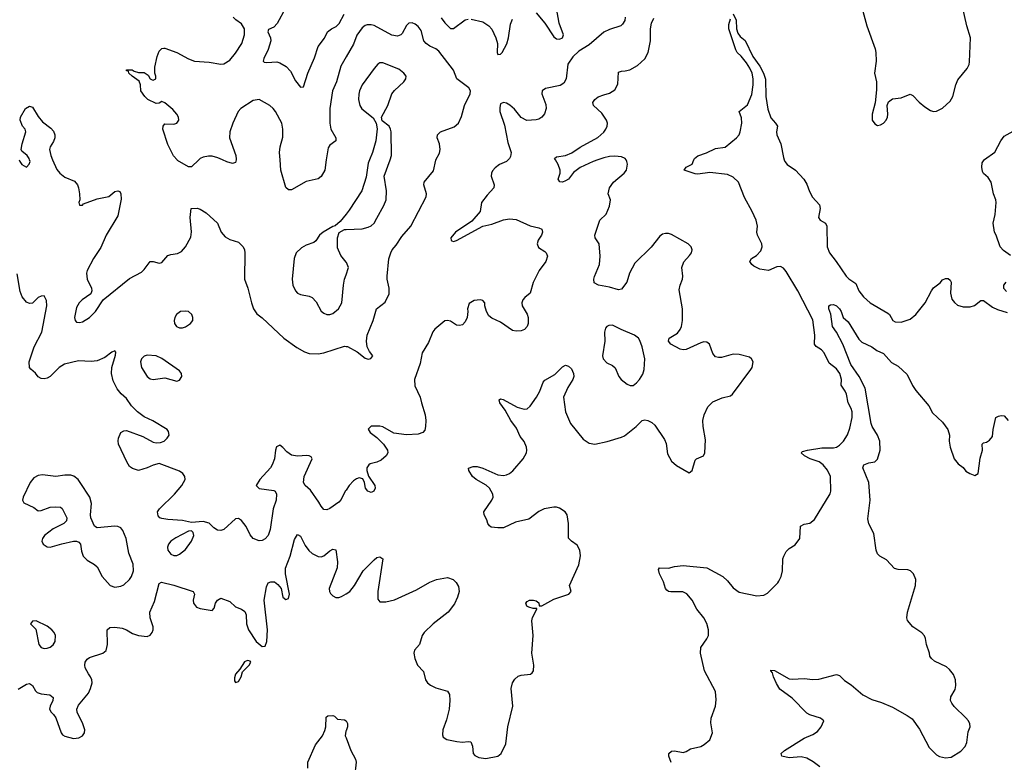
# Model space of a CAD drawing. Header units: inches. Extents: x 1603819 to 1745079, y 385938 to 533966.
# Tile 513 of 561: x 1657784 to 1664470, y 485909 to 490953. Entities that reach past the tile are written whole.
import ezdxf

# ---------------------------------------------------------------- set-up
doc = ezdxf.new("R2010")
doc.units = ezdxf.units.IN
doc.header["$MEASUREMENT"] = 0
for name, color, linetype in [('B6458', 7, 'Continuous'), ('B6459', 7, 'Continuous'), ('B6468', 7, 'Continuous'), ('B6469', 7, 'Continuous')]:
    doc.layers.add(name, color=color, linetype=linetype)

msp = doc.modelspace()

# ---------------------------------------------------------------- linework, layer by layer
at = {"layer": 'B6458', "color": 5}
for points, elevation in [([(1657780.9, 490000), (1657784, 489990), (1657798, 489970), (1657830, 489952), (1657848.9, 489971.1), (1657854, 489990), (1657851.3, 490000)], 360), ([(1658007.6, 490000), (1658035.6, 489935.6), (1658057, 489910), (1658090, 489883.7), (1658154.9, 489854.9), (1658175.5, 489830), (1658183.8, 489810), (1658190.7, 489769.3), (1658191.1, 489728.9), (1658186, 489710), (1658190, 489694), (1658210, 489692), (1658218, 489702), (1658310, 489736), (1658389.1, 489750.9), (1658430, 489784.7), (1658450, 489791.3), (1658464.7, 489784.7), (1658470.9, 489770.9), (1658472.8, 489732.8), (1658450, 489620.9), (1658371.6, 489490), (1658335.1, 489404.9), (1658284.2, 489330), (1658241.6, 489250), (1658237.1, 489230), (1658243, 489190), (1658270.5, 489130), (1658273.4, 489110), (1658267.3, 489090), (1658208, 489050), (1658188.4, 489030), (1658170, 488997.2), (1658156.4, 488930), (1658160.5, 488910), (1658170, 488897.3), (1658190, 488895.8), (1658210, 488900.9), (1658256.9, 488930), (1658298.3, 488970), (1658349.7, 489050.3), (1658530, 489194.8), (1658610, 489238), (1658630, 489256.3), (1658670, 489310.6), (1658690, 489310.7), (1658730, 489298), (1658750, 489303), (1658790, 489350.6), (1658810, 489358.4), (1658856.2, 489363.8), (1658882, 489378), (1658909.6, 489410), (1658944.9, 489475.1), (1658951.4, 489511.4), (1658942, 489610), (1658948.7, 489670), (1658990, 489672), (1659010, 489666), (1659050, 489640.7), (1659127.3, 489570), (1659152.4, 489510), (1659178.3, 489478.3), (1659210, 489459.3), (1659270, 489441), (1659301, 489410), (1659310.7, 489390), (1659313.4, 489370), (1659310.4, 489190), (1659334, 489130), (1659357.6, 489030), (1659372, 488990), (1659394.9, 488954.9), (1659430, 488928), (1659576.4, 488790), (1659665.7, 488725.7), (1659717, 488697), (1659750, 488686.5), (1659810, 488684.2), (1659849.8, 488690.2), (1659990, 488735.8), (1660000, 488734.2)], 360), ([(1658999.8, 490000), (1658950, 489953.2), (1658930, 489952.7), (1658855.9, 489995.9), (1658852.3, 490000)], 360), ([(1659253.6, 490000), (1659250, 489982), (1659230, 489976), (1659190, 489987.3), (1659162, 490000)], 360), ([(1659865.6, 490000), (1659854.9, 489930), (1659830, 489887.8), (1659810, 489871.5), (1659730, 489854.3), (1659630, 489797), (1659610, 489797.2), (1659591.8, 489811.8), (1659557.6, 489930), (1659552.1, 490000)], 360), ([(1660000, 489632.9), (1659959.1, 489580.9), (1659926.8, 489553.2), (1659910, 489548.7), (1659844, 489510), (1659820.7, 489490), (1659794, 489450), (1659780.3, 489439.7), (1659730, 489421.3), (1659696.9, 489403.1), (1659661.6, 489370), (1659647, 489330), (1659633.1, 489190), (1659638, 489150), (1659656.4, 489110), (1659670, 489096.4), (1659690, 489085.7), (1659750, 489074.9), (1659770, 489066.4), (1659796.1, 489036.1), (1659830, 488973.4), (1659850, 488958.4), (1659870.4, 488950.4), (1659890, 488950.4), (1659910, 488957.6), (1659949.6, 488990), (1659971.3, 489030), (1659981.7, 489150), (1659989.8, 489190), (1660000, 489220.3)], 380), ([(1660000, 489306.3), (1659963.6, 489350), (1659942.4, 489402.4), (1659942.7, 489470), (1659953.6, 489506.4), (1659990, 489526.8), (1660000, 489527.3)], 380), ([(1660000, 487757.4), (1659995.1, 487750), (1659966.4, 487693.6), (1659950, 487674.9), (1659890, 487632.2), (1659870, 487624.9), (1659850, 487626.4), (1659830, 487647.7), (1659816, 487676), (1659757.6, 487757.6), (1659723, 487790), (1659710.5, 487810), (1659714.9, 487850), (1659770.6, 487970), (1659763.5, 487983.5), (1659750.6, 487990.6), (1659732.8, 487992.8), (1659670, 487988.9), (1659630, 487996.1), (1659597.8, 488017.8), (1659570, 488048.2), (1659550, 488062), (1659528.4, 488051.6), (1659521.7, 488030), (1659514.8, 487970), (1659498.9, 487930), (1659486, 487910), (1659414, 487830), (1659389.3, 487790), (1659409.7, 487769.7), (1659510, 487756), (1659518, 487750), (1659528.5, 487730), (1659525, 487690), (1659505, 487630), (1659485.1, 487490), (1659470, 487450.6), (1659450, 487426.4), (1659430, 487416.4), (1659410, 487414), (1659370, 487428.8), (1659350, 487453), (1659321.7, 487510), (1659290, 487550.5), (1659270, 487566), (1659250, 487561.6), (1659170, 487490.4), (1659150, 487484.4), (1659126, 487486), (1659102, 487502), (1659070, 487533), (1659030, 487544.9), (1658950, 487537.3), (1658890.3, 487550.3), (1658790, 487558), (1658750, 487565.3), (1658736, 487570), (1658723.7, 487583.7), (1658720.5, 487610), (1658734, 487630), (1658834, 487730), (1658884, 487790), (1658906.8, 487830), (1658906, 487850), (1658891.3, 487870), (1658870, 487886), (1658730, 487938.8), (1658690, 487927.3), (1658650, 487908), (1658591.1, 487891.1), (1658550, 487904.7), (1658530, 487918), (1658510.4, 487950.4), (1658455.5, 488070), (1658452.8, 488092.8), (1658454.4, 488110), (1658471.6, 488148.4), (1658490, 488159.7), (1658510, 488163.5), (1658620.8, 488120.8), (1658690, 488083.6), (1658710, 488078.4), (1658739.3, 488080.7), (1658764.7, 488090), (1658784.7, 488110), (1658798, 488130), (1658795.3, 488155.3), (1658784.7, 488170), (1658687.7, 488227.7), (1658630, 488256), (1658583.1, 488290), (1658543.8, 488330), (1658510, 488379.1), (1658472.6, 488412.6), (1658445.5, 488445.5), (1658418.9, 488498.9), (1658406.6, 488550), (1658409.4, 488590.6), (1658434.4, 488674.4), (1658435.6, 488695.6), (1658430, 488702.8), (1658410, 488694.9), (1658361.7, 488658.3), (1658310, 488636.2), (1658270, 488630.2), (1658184.2, 488635.8), (1658087.1, 488612.9), (1658052.3, 488590), (1657990, 488530.4), (1657970, 488517.6), (1657950, 488512.4), (1657930, 488514.9), (1657910, 488527.7), (1657892.1, 488552.1), (1657859, 488579), (1657850, 488591.3), (1657847.9, 488630), (1657882.2, 488730), (1657934.3, 488830), (1657967.7, 489010), (1657965.3, 489045.3), (1657950, 489078), (1657930, 489075.5), (1657910, 489065.5), (1657870, 489028.2), (1657850, 489024.4), (1657830, 489034.4), (1657801.3, 489070), (1657786.1, 489106.1), (1657766.7, 489226.7)], 340), ([(1657773.3, 486406.7), (1657830, 486439.5), (1657850, 486445.5), (1657870, 486430.7), (1657890, 486394), (1657903.2, 486383.2), (1657930, 486374.9), (1657988.6, 486368.6), (1658010.4, 486350.4), (1658008.4, 486330), (1657990.3, 486290), (1657986.7, 486270), (1657997.1, 486250), (1658014.2, 486234.2), (1658030.2, 486210.2), (1658064.9, 486110), (1658075.4, 486095.4), (1658090, 486086.3), (1658150, 486071.6), (1658184.8, 486075.2), (1658211, 486089), (1658223.6, 486110), (1658225.1, 486130), (1658211.9, 486170), (1658173.5, 486250), (1658172.4, 486270), (1658183.8, 486296.2), (1658250, 486379.1), (1658264.7, 486410), (1658275.6, 486450), (1658274, 486470), (1658265.6, 486490), (1658250, 486509.5), (1658228.8, 486550), (1658225.1, 486570), (1658228.4, 486590), (1658243, 486610), (1658258.9, 486621.1), (1658349.2, 486650), (1658371.7, 486668.3), (1658380.3, 486710), (1658378.4, 486810), (1658394.9, 486825.1), (1658430, 486827.4), (1658479.2, 486819.2), (1658508.6, 486808.6), (1658550, 486783), (1658590, 486770.4), (1658650, 486763.8), (1658670, 486773.4), (1658682.9, 486790), (1658689.6, 486810), (1658689.6, 486830), (1658669.7, 486889.7), (1658668, 486930), (1658699.4, 487000.6), (1658730, 487122.8), (1658747.7, 487132.3), (1658830, 487112.4), (1658962, 487070), (1658970.6, 487050), (1658962.4, 487010), (1658964.4, 486990), (1658983.8, 486963.8), (1659010, 486953), (1659090, 486941), (1659103.7, 486956.3), (1659114.5, 486990), (1659126.6, 487010), (1659150, 487023), (1659210, 487002.4), (1659250, 486964.9), (1659291, 486950), (1659313.7, 486933.7), (1659321.6, 486910), (1659324.4, 486850), (1659338.4, 486810), (1659390, 486730.7), (1659430, 486696), (1659450, 486698), (1659462, 486730), (1659467.3, 486810), (1659444.8, 487010), (1659459.7, 487100.3), (1659472, 487128), (1659490, 487135.5), (1659514.6, 487134.6), (1659536.7, 487116.7), (1659558.8, 487090), (1659571, 487030), (1659590, 487014.8), (1659610, 487022.8), (1659616.2, 487050), (1659588.1, 487188.1), (1659588.2, 487228.2), (1659621, 487310), (1659650, 487422.8), (1659670, 487456.3), (1659690, 487444.9), (1659722.4, 487382.4), (1659748, 487348), (1659770, 487327.7), (1659810, 487307.6), (1659830, 487304.9), (1659850, 487311.7), (1659890, 487345.3), (1659910, 487356.4), (1659931.7, 487351.7), (1659941.8, 487270), (1659938.8, 487230), (1659886.3, 487090), (1659887.2, 487070), (1659894.6, 487054.6), (1659910, 487039.3), (1659930, 487028.5), (1659950, 487028.7), (1659970, 487034.9), (1660000, 487054.2)], 320), ([(1659740.4, 485870), (1659740.5, 485910), (1659791.7, 486028.3), (1659839.5, 486090), (1659855.6, 486124.4), (1659862.4, 486150), (1659865.1, 486214.9), (1659876, 486224), (1659910, 486226.8), (1659922, 486222), (1659942.5, 486202.5), (1659990, 486198.8), (1660000, 486190.8)], 280), ([(1660000, 486124), (1659998.8, 486121.2), (1659994, 486090), (1660000, 486074.4)], 280)]:
    msp.add_lwpolyline(points, dxfattribs=dict(at, elevation=elevation))
for points, elevation in [([(1658910, 488974), (1658874.8, 488970), (1658848.5, 488951.5), (1658837, 488930), (1658832.2, 488910), (1658835.8, 488890), (1658848.4, 488870), (1658870, 488858.9), (1658890, 488858.9), (1658910, 488867.2), (1658944.5, 488890), (1658958.4, 488910), (1658959.6, 488930), (1658953.3, 488950), (1658929, 488970)], 360), ([(1658650, 488674.3), (1658630, 488667.3), (1658610.5, 488650), (1658603.1, 488630), (1658610.4, 488590), (1658648.9, 488530), (1658670, 488513.7), (1658690, 488509), (1658770, 488521.1), (1658850, 488498.4), (1658870, 488504.4), (1658885.6, 488530), (1658883.6, 488550), (1658870, 488567), (1658750, 488652.1), (1658710, 488669.7)], 360), ([(1657937.6, 487862.4), (1657910, 487858), (1657878.8, 487841.2), (1657854.6, 487810), (1657806.4, 487710), (1657803, 487690), (1657812.4, 487672.4), (1657879.9, 487639.9), (1657910, 487617.3), (1657930, 487619.3), (1657990, 487642), (1658030, 487645.3), (1658060.9, 487640.9), (1658072.8, 487632.8), (1658103, 487570), (1658100.5, 487550), (1658084, 487530), (1658010, 487494.5), (1657952, 487450), (1657938.9, 487430), (1657934.9, 487410), (1657942.4, 487390), (1657970, 487371.8), (1657990, 487370.3), (1658070, 487394), (1658150, 487410.7), (1658170, 487410.6), (1658184.5, 487404.5), (1658197.3, 487390), (1658202.8, 487342.8), (1658214, 487310), (1658240.9, 487280.9), (1658292.5, 487252.5), (1658310, 487236), (1658342.8, 487170), (1658379.1, 487130), (1658399.1, 487110), (1658430, 487098), (1658470, 487104.4), (1658490, 487114.9), (1658529.6, 487150), (1658542.4, 487170), (1658557.6, 487210), (1658554.5, 487254.5), (1658524.2, 487330), (1658506.6, 487430), (1658484.2, 487484.2), (1658470, 487500.9), (1658450, 487509.6), (1658430, 487511.8), (1658310, 487500.9), (1658291.9, 487511.9), (1658266, 487570), (1658263.7, 487590), (1658272.3, 487667.7), (1658260.5, 487710), (1658195.4, 487810), (1658179.7, 487830), (1658152, 487852), (1658130, 487858.7), (1658090, 487859.3), (1658030, 487849.8)], 340), ([(1658950, 487481.2), (1658930, 487479.5), (1658845.2, 487434.8), (1658809.3, 487410.7), (1658794, 487390), (1658787.4, 487370), (1658788.9, 487350), (1658810, 487323), (1658830, 487312.7), (1658850, 487314.4), (1658870, 487322.4), (1658910, 487354.4), (1658951.1, 487410), (1658965.6, 487450), (1658961.2, 487470)], 340), ([(1657895.3, 486870), (1657870, 486868.7), (1657856, 486850), (1657892.5, 486812.5), (1657913.4, 486710), (1657930, 486688.8), (1657950, 486682.3), (1657970, 486684.6), (1657990, 486691.7), (1658010, 486707), (1658024.4, 486730), (1658027.4, 486770), (1658018.7, 486790), (1658002, 486810), (1657970, 486832.8)], 340), ([(1659330, 486601.2), (1659310, 486592.3), (1659279.1, 486540.9), (1659250, 486508), (1659242.8, 486482.8), (1659243.5, 486463.5), (1659250, 486452), (1659270, 486458), (1659288.7, 486490), (1659296.5, 486523.5), (1659341.2, 486570), (1659352.3, 486590), (1659350, 486595.3)], 320)]:
    msp.add_lwpolyline(points, close=True, dxfattribs=dict(at, elevation=elevation))
at = {"layer": 'B6459', "color": 5}
for points, elevation in [([(1659589.7, 491030), (1659532.8, 490927.2), (1659510, 490902.8), (1659474.5, 490885.5), (1659469.8, 490870), (1659488, 490830), (1659488.1, 490810), (1659472, 490750), (1659442.6, 490690), (1659438, 490670), (1659444.8, 490664.8), (1659462.7, 490662.7), (1659530, 490665.6), (1659550, 490659.5), (1659594.2, 490634.2), (1659622, 490602), (1659657.4, 490537.4), (1659690, 490493.2), (1659710, 490497.2), (1659740.2, 490590), (1659786.1, 490693.9), (1659811.6, 490770), (1659853.5, 490826.5), (1659875.1, 490870), (1659901.1, 490890), (1659933.5, 490906.5), (1659953.9, 490926.1), (1659987.2, 490990)], 340), ([(1658852.3, 490000), (1658828.1, 490028.1), (1658790, 490105.2), (1658756.9, 490210), (1658757.6, 490230), (1658770, 490245.5), (1658830, 490242.3), (1658851.6, 490250), (1658864.2, 490270), (1658862.4, 490290), (1658851.3, 490310), (1658823.5, 490343.5), (1658770, 490388.7), (1658750, 490398), (1658730, 490386), (1658710, 490384), (1658654, 490410), (1658634, 490430), (1658606, 490470), (1658604, 490510), (1658595.5, 490535.5), (1658548, 490570), (1658526, 490590), (1658522, 490602), (1658510, 490606), (1658508.4, 490611.6), (1658548, 490612), (1658562, 490602), (1658590, 490594.8), (1658630, 490593.4), (1658656.3, 490576.3), (1658670, 490552), (1658683.5, 490543.5), (1658690, 490541), (1658708, 490550), (1658708.7, 490570), (1658701.2, 490590), (1658701.6, 490630), (1658717.4, 490702.6), (1658730, 490738.8), (1658750, 490757.3), (1658761.5, 490758.5), (1658770, 490759.1), (1658850, 490730.4), (1658930, 490687.4), (1658971.5, 490671.5), (1659070, 490663.2), (1659150, 490650.3), (1659170, 490652), (1659210, 490677), (1659250, 490724.2), (1659292.1, 490790), (1659310.9, 490850), (1659309.7, 490890), (1659290, 490923.6), (1659251, 490951), (1659234, 490970)], 360), ([(1660000, 490699.5), (1659963.9, 490636.1), (1659936.3, 490530), (1659908.3, 490470), (1659889.4, 490350), (1659889.4, 490249.4), (1659896.5, 490210), (1659930.4, 490150), (1659930.4, 490130), (1659890, 490099.6), (1659878, 490082), (1659865.6, 490000)], 360), ([(1659552.1, 490000), (1659548.2, 490050), (1659551.5, 490090), (1659570, 490154), (1659571, 490210), (1659563.1, 490250), (1659520.9, 490330), (1659505.7, 490350), (1659482.4, 490370), (1659410, 490411.1), (1659370, 490404.8), (1659286.2, 490350), (1659266.7, 490330), (1659230.1, 490249.9), (1659211.1, 490190), (1659209.2, 490150), (1659252, 490030), (1659254.6, 490005.4), (1659253.6, 490000)], 360), ([(1657851.3, 490000), (1657848.7, 490010), (1657835.3, 490030), (1657799, 490059), (1657794, 490070), (1657800.9, 490110), (1657825.2, 490190), (1657821.2, 490210), (1657802.7, 490230), (1657786.6, 490270), (1657790, 490291.3), (1657824, 490350), (1657850, 490366), (1657870, 490358), (1657910, 490294.8), (1657939.3, 490259.3), (1657996.1, 490216.1), (1658014.4, 490194.4), (1658022, 490170), (1658022, 490150), (1658014.4, 490125.6), (1657990.4, 490089.6), (1657987, 490070), (1657994.6, 490030), (1658007.6, 490000)], 360), ([(1659162, 490000), (1659130, 490014.5), (1659090, 490026), (1659066.3, 490026.3), (1659030, 490019.5), (1659010, 490009.6), (1658999.8, 490000)], 360)]:
    msp.add_lwpolyline(points, dxfattribs=dict(at, elevation=elevation))
at = {"layer": 'B6468', "color": 5}
for points, elevation in [([(1660000, 489527.3), (1660110, 489532.7), (1660150, 489542.4), (1660170, 489553), (1660190, 489570.7), (1660210, 489604), (1660257.4, 489690), (1660272.6, 489730), (1660274.7, 489790), (1660259.6, 489890), (1660298.9, 490000)], 380), ([(1660158.9, 490000), (1660150, 489978), (1660136.7, 489883.3), (1660106.4, 489790), (1660020.7, 489659.3), (1660000, 489632.9)], 380), ([(1660000, 488734.2), (1660010, 488732.7), (1660076.2, 488696.2), (1660130, 488654.8), (1660150, 488648), (1660169, 488651), (1660182, 488670), (1660158.9, 488698.9), (1660142.9, 488730), (1660138.5, 488770), (1660144.2, 488810), (1660184.8, 488910), (1660206, 488990), (1660265.7, 489034.3), (1660292.8, 489090), (1660293.3, 489130), (1660278.4, 489190), (1660278.4, 489210), (1660291.4, 489328.6), (1660304.2, 489370), (1660313.3, 489390), (1660339.7, 489420.3), (1660378.9, 489481.1), (1660439.8, 489550), (1660543.5, 489750), (1660546.9, 489770), (1660528.4, 489830), (1660529.7, 489850), (1660594.6, 489925.4), (1660610, 489998.8), (1660610.6, 490000)], 360), ([(1661100.8, 490000), (1661090, 489990.4), (1661042.7, 489970), (1661012.9, 489947.1), (1660994.9, 489925.1), (1660987, 489910), (1660985.1, 489890), (1661005.1, 489830), (1661004.5, 489810), (1660958.8, 489761.2), (1660919.5, 489710), (1660911.8, 489650), (1660854.8, 489585.2), (1660743.5, 489510), (1660712.3, 489470), (1660713.6, 489453.6), (1660718, 489450), (1660730, 489447), (1660750, 489452), (1660930, 489549.8), (1660990, 489563.2), (1661070, 489592.4), (1661110, 489599.2), (1661154.9, 489594.9), (1661250, 489552.8), (1661310, 489539.6), (1661329.2, 489530), (1661335.1, 489510), (1661327, 489490), (1661303.9, 489456.1), (1661298, 489430), (1661306.3, 489406.3), (1661350, 489378.4), (1661358.4, 489370), (1661367.5, 489347.5), (1661356.9, 489310), (1661311.3, 489250), (1661271.6, 489168.4), (1661250, 489095.5), (1661214.3, 489065.7), (1661201.6, 489050), (1661193.6, 489030), (1661195.1, 489010), (1661230, 488952.3), (1661236.8, 488930), (1661237.6, 488890), (1661230.7, 488869.3), (1661212.4, 488847.6), (1661190, 488838.5), (1661156.1, 488836.1), (1661130, 488841.7), (1661050, 488899.3), (1660990, 488926), (1660970, 488942.4), (1660954.6, 488970), (1660943, 489010), (1660942.8, 489030), (1660930, 489046), (1660910.5, 489050.5), (1660870, 489044.4), (1660835.9, 489024.1), (1660825.1, 488990), (1660827.3, 488970), (1660822, 488930), (1660810, 488901), (1660790, 488881), (1660770, 488874.8), (1660750, 488878.8), (1660710, 488904.9), (1660689.4, 488910.6), (1660670, 488907.3), (1660602.7, 488850), (1660588.3, 488831.7), (1660560.5, 488759.5), (1660517, 488690), (1660503.3, 488616.7), (1660464.5, 488510), (1660466.2, 488466.2), (1660504.2, 488390), (1660512.3, 488350), (1660538.2, 488270), (1660542.3, 488230), (1660540.5, 488190), (1660534.5, 488165.5), (1660520.9, 488150), (1660490, 488138.3), (1660410, 488132.5), (1660325.6, 488145.6), (1660250, 488187.4), (1660230, 488193.1), (1660170, 488193), (1660150, 488171.3), (1660162.9, 488150), (1660210, 488114.7), (1660254, 488070), (1660280.7, 488030), (1660283.7, 488010), (1660272.3, 487990), (1660238.6, 487961.4), (1660210, 487948), (1660164.8, 487935.2), (1660155.3, 487930), (1660142, 487910), (1660142, 487890), (1660153.6, 487853.6), (1660195.1, 487790), (1660197, 487770), (1660189, 487750), (1660170, 487742.4), (1660148.2, 487750), (1660133, 487770), (1660124.9, 487810), (1660114, 487834), (1660090, 487840.5), (1660070, 487834), (1660050, 487820.3), (1660021.7, 487790), (1660000, 487757.4)], 340), ([(1660000, 487054.2), (1660024.7, 487070), (1660056.4, 487110), (1660115.6, 487210), (1660190, 487283.8), (1660210, 487299.3), (1660230, 487304.9), (1660250.4, 487290), (1660215.9, 487070), (1660216.4, 487016.4), (1660230, 486998), (1660270, 486998.7), (1660330, 487011.6), (1660478.7, 487081.3), (1660570, 487132), (1660615.3, 487150), (1660690, 487164.4), (1660726.8, 487150), (1660747.7, 487130), (1660763.9, 487103.9), (1660768.7, 487070), (1660758, 487030), (1660735.5, 486984.5), (1660693.4, 486930), (1660592.4, 486850), (1660530, 486789.7), (1660516.9, 486770), (1660498.9, 486710), (1660464.6, 486670), (1660460.2, 486650), (1660466.3, 486613.7), (1660484.9, 486570), (1660525, 486525), (1660540.3, 486470), (1660552.2, 486450), (1660573, 486433), (1660610, 486414.9), (1660690, 486393.4), (1660703.2, 486370), (1660705.6, 486330), (1660700.2, 486270), (1660683.2, 486196.8), (1660658.3, 486130), (1660655.5, 486095.5), (1660660.4, 486080.4), (1660684.1, 486064.1), (1660751.6, 486051.6), (1660790, 486046.7), (1660830.4, 486050.4), (1660847.3, 486047.3), (1660858.8, 486018.8), (1660862.8, 485970), (1660875.5, 485955.5), (1660902.6, 485942.6), (1660950, 485934.9), (1661030, 485950.3), (1661052.4, 485970), (1661085.1, 486034.9), (1661099.1, 486150), (1661133, 486290), (1661121.6, 486410), (1661129.9, 486450.1), (1661145.5, 486474.5), (1661170, 486494), (1661190, 486501.8), (1661251.6, 486508.4), (1661263.7, 486516.3), (1661272.3, 486530), (1661275.1, 486570), (1661262.5, 486650), (1661270.9, 486770.9), (1661261.1, 486870), (1661267.3, 486892.7), (1661295.3, 486950), (1661294.6, 486954.6), (1661270, 486953.2), (1661242, 486962), (1661228.7, 486970), (1661222, 486990), (1661230, 487002), (1661246, 487010), (1661274, 487010), (1661290, 487006), (1661310, 486991.3), (1661312, 486972), (1661330, 486971), (1661410, 487016.3), (1661513.2, 487050), (1661529, 487070), (1661518, 487110), (1661580.5, 487250), (1661591.8, 487311.8), (1661588, 487350), (1661570, 487384), (1661530, 487411), (1661511.5, 487431.5), (1661509.8, 487530), (1661501.4, 487590), (1661487.1, 487610), (1661450, 487635.4), (1661430, 487642.2), (1661410, 487642.4), (1661345.5, 487630), (1661310, 487611.9), (1661240.4, 487559.6), (1661150, 487539.3), (1661070, 487502.6), (1661030, 487500.5), (1660986.5, 487506.5), (1660974.2, 487514.2), (1660962.7, 487530), (1660955.5, 487555.5), (1660937.2, 487590), (1660936, 487610), (1660989.8, 487690.2), (1660998, 487710), (1660997.3, 487730), (1660974.8, 487770), (1660952.2, 487792.2), (1660882.6, 487830), (1660857.8, 487850), (1660834.3, 487890), (1660832.5, 487907.5), (1660862.5, 487917.5), (1660890, 487918.3), (1660930, 487905.8), (1661030, 487861.4), (1661070, 487857), (1661090, 487860.9), (1661109.9, 487870.1), (1661131.9, 487888.1), (1661202, 487970), (1661225.1, 488010), (1661228.6, 488030), (1661226.4, 488050), (1661210, 488087.6), (1661182.8, 488122.8), (1661158.6, 488178.6), (1661119.1, 488230), (1661079.9, 488299.9), (1661043.6, 488350), (1661039, 488370), (1661050, 488377.3), (1661066.8, 488373.2), (1661161.1, 488321.1), (1661210, 488308.2), (1661230, 488310.3), (1661251.5, 488328.5), (1661294, 488390), (1661316.9, 488430), (1661339.7, 488490), (1661350, 488505.5), (1661418.2, 488541.8), (1661470, 488594.8), (1661490, 488606.8), (1661510, 488598.8), (1661530, 488580.7), (1661543.8, 488550), (1661546, 488530), (1661540.4, 488510), (1661505.5, 488454.5), (1661477.1, 488390), (1661490.9, 488290), (1661524.3, 488210), (1661610, 488103.2), (1661650, 488077.6), (1661689.8, 488070.2), (1661772.2, 488087.8), (1661870, 488117.4), (1661890, 488127.4), (1661969.7, 488190), (1662010, 488230.2), (1662030, 488235.2), (1662050, 488231.1), (1662076.6, 488216.6), (1662097.8, 488197.8), (1662162.2, 488102.2), (1662173.3, 488073.3), (1662183.8, 488003.8), (1662210, 487953.4), (1662244.8, 487924.8), (1662330, 487876), (1662350, 487892), (1662370, 487961), (1662379, 487970), (1662428.3, 487991.7), (1662437.3, 488010), (1662440.9, 488099.1), (1662425.4, 488190), (1662423.4, 488230), (1662431.4, 488268.6), (1662456.8, 488323.2), (1662490, 488358.4), (1662555.1, 488384.9), (1662610, 488398.9), (1662624.2, 488410), (1662750, 488576), (1662758, 488590), (1662765.2, 488630), (1662754, 488650), (1662740.2, 488660.2), (1662670, 488678.7), (1662630, 488680.5), (1662550, 488657.7), (1662530, 488657.7), (1662510, 488664), (1662490, 488686), (1662468.5, 488748.5), (1662450, 488762.9), (1662430, 488764), (1662410, 488757.6), (1662310, 488713.5), (1662290, 488709.8), (1662270, 488715.1), (1662206.6, 488750), (1662190, 488769.3), (1662194, 488790), (1662250, 488824.4), (1662270, 488848.9), (1662279.2, 488870), (1662285, 488910), (1662283.8, 488990), (1662262.4, 489117.6), (1662268.2, 489150), (1662284.8, 489190), (1662286.6, 489210), (1662279.8, 489270), (1662292.9, 489307.1), (1662332, 489350), (1662345.1, 489370), (1662349.8, 489390), (1662344, 489410), (1662323.6, 489430), (1662210, 489493.3), (1662190, 489500.5), (1662170, 489501.3), (1662150, 489495.1), (1662130, 489481.3), (1662071.2, 489408.8), (1661960.6, 489299.4), (1661924.7, 489230), (1661905.8, 489170), (1661870, 489121.6), (1661850, 489116.9), (1661790, 489136.3), (1661715.3, 489150), (1661685.3, 489165.3), (1661683.1, 489190), (1661688.3, 489208.3), (1661722.2, 489290), (1661725.5, 489345.5), (1661719.7, 489430), (1661691.5, 489470), (1661689.7, 489490), (1661723, 489590), (1661767.2, 489632.8), (1661790, 489686.8), (1661796.3, 489730), (1661781.1, 489770), (1661789.8, 489810), (1661817.3, 489850), (1661889.7, 489910), (1661903.5, 489930), (1661911.3, 489971.3), (1661907.3, 489990), (1661901.7, 490000)], 320), ([(1661708.9, 490000), (1661678.9, 489990), (1661590, 489948.1), (1661545.3, 489914.7), (1661510, 489869.8), (1661490, 489858.3), (1661470, 489849.8), (1661452, 489852), (1661439.5, 489870), (1661453.6, 489910), (1661453.3, 489930), (1661440.4, 489970), (1661421.4, 490000)], 320), ([(1662207.3, 485907.3), (1662193, 485950), (1662192.7, 485970), (1662210, 485984.9), (1662230, 485988), (1662290, 485976.3), (1662310, 485982), (1662339.6, 486000.4), (1662410, 486017.1), (1662432.7, 486030), (1662470, 486062), (1662489.6, 486110), (1662478.4, 486178.4), (1662479.6, 486210), (1662508.5, 486290), (1662512.4, 486332.4), (1662508, 486390), (1662433.3, 486530), (1662407.6, 486650), (1662409.8, 486690), (1662451.2, 486748.8), (1662460.7, 486770), (1662462.4, 486810), (1662450.9, 486850.9), (1662429.9, 486889.9), (1662381.8, 486950), (1662349.8, 487010), (1662313.2, 487053.2), (1662287.3, 487067.3), (1662206.6, 487066.6), (1662189.9, 487069.9), (1662178.8, 487078.8), (1662169.8, 487090), (1662154.9, 487134.9), (1662128.5, 487190), (1662122, 487218), (1662129.6, 487230.4), (1662190, 487227.2), (1662230, 487239.5), (1662290, 487246), (1662450, 487230.3), (1662558.4, 487170), (1662590, 487141.7), (1662630, 487094.6), (1662670, 487064.6), (1662790, 487038.9), (1662836.3, 487043.7), (1662862.7, 487057.3), (1662933, 487127), (1662940.1, 487139.9), (1662954.5, 487170), (1662964.5, 487210), (1662967.3, 487290), (1662972.7, 487310), (1662990, 487341), (1663010, 487361), (1663050, 487386.8), (1663080.9, 487430), (1663086.7, 487513.3), (1663110, 487525.5), (1663150, 487533.4), (1663182.4, 487557.6), (1663288.5, 487731.5), (1663292.4, 487750), (1663289.8, 487850), (1663270, 487894.3), (1663241, 487930), (1663212.8, 487950), (1663151.5, 487970), (1663114.3, 487990), (1663091.8, 488010), (1663100.6, 488019.4), (1663132.7, 488030), (1663230, 488046), (1663310, 488045.1), (1663330, 488050.2), (1663350, 488062.9), (1663378.8, 488090), (1663406.1, 488133.9), (1663422.3, 488177.7), (1663437.4, 488250), (1663436.5, 488290), (1663430.9, 488310.9), (1663410.4, 488350.4), (1663398.7, 488410), (1663389.8, 488430), (1663361.4, 488470), (1663364.5, 488510), (1663354.2, 488550), (1663330, 488582.2), (1663280.9, 488620.9), (1663246.6, 488690), (1663228, 488710), (1663193.4, 488733.4), (1663180.6, 488750), (1663183.6, 488810), (1663170, 488914), (1663067.1, 489110), (1662990, 489242.4), (1662970, 489265.2), (1662950, 489275.4), (1662926.4, 489273.6), (1662870, 489249.8), (1662810, 489259.3), (1662770, 489278.5), (1662754.7, 489290), (1662741.3, 489310), (1662753.6, 489330), (1662788.4, 489351.6), (1662816.3, 489383.7), (1662826.1, 489410), (1662823.9, 489430), (1662794, 489490), (1662790.6, 489510), (1662794.2, 489550), (1662785.5, 489590), (1662758.7, 489650), (1662704.9, 489744.9), (1662665.5, 489850), (1662630, 489883.6), (1662590, 489900.9), (1662470, 489914), (1662390, 489903.2), (1662370, 489904.7), (1662297, 489930), (1662310, 489950.6), (1662349.5, 489970.5), (1662362.6, 490000)], 280), ([(1662976.2, 490000), (1662979.7, 489990), (1662994.9, 489970), (1663051.5, 489930), (1663109.3, 489870), (1663130, 489835.3), (1663146.3, 489786.3), (1663167.1, 489747.1), (1663216.2, 489696.2), (1663220.3, 489670), (1663209.1, 489610), (1663219.5, 489590), (1663255.6, 489570), (1663264.1, 489550), (1663268.3, 489410), (1663282.3, 489370), (1663329.4, 489310), (1663397.2, 489210), (1663413.7, 489193.7), (1663461.8, 489161.8), (1663482.4, 489110), (1663513.6, 489070), (1663558.9, 489030), (1663679.9, 488959.9), (1663690.2, 488950.2), (1663712.7, 488910), (1663730, 488900.2), (1663770, 488899.1), (1663830, 488919.6), (1663869.7, 488950), (1663933.7, 489030), (1663975.1, 489110), (1663990, 489130.4), (1664033.8, 489166.2), (1664050, 489186), (1664070, 489196), (1664090, 489194.8), (1664103.5, 489183.5), (1664110.3, 489170.3), (1664105.8, 489094.2), (1664115, 489055), (1664131.8, 489031.8), (1664153.5, 489013.5), (1664190, 489002), (1664237.4, 489002.6), (1664267.4, 489012.6), (1664310, 489044.9), (1664330, 489044.4), (1664390, 488999.3), (1664423.4, 488983.4), (1664490, 488964.9)], 280), ([(1664511.8, 489350), (1664464, 489384), (1664442, 489410), (1664415.1, 489490), (1664403.7, 489510), (1664394, 489570), (1664407.6, 489630), (1664414.5, 489710), (1664412, 489730), (1664396.2, 489770), (1664381.6, 489850), (1664360.7, 489880.7), (1664330, 489907), (1664321.7, 489921.7), (1664316.9, 489950), (1664320.5, 489979.5), (1664334.3, 490000)], 280), ([(1660000, 489220.3), (1660016.8, 489270), (1660002.9, 489302.9), (1660000, 489306.3)], 380), ([(1664485.6, 489105.6), (1664467.2, 489127.2), (1664466, 489150), (1664482, 489170)], 280), ([(1663217.8, 485877.8), (1663173.2, 485913.2), (1663130, 485938.2), (1663090, 485947.4), (1663010, 485939.2), (1662959, 485950), (1662956, 485970), (1662977, 485990), (1663110, 486072.2), (1663170, 486099.1), (1663201.2, 486118.8), (1663226, 486150), (1663245.2, 486190), (1663222.7, 486210), (1663150, 486230.9), (1663130, 486243.1), (1663030, 486344.8), (1662945.6, 486405.6), (1662923.6, 486443.6), (1662902, 486490), (1662896, 486516), (1662884, 486530), (1662884, 486536), (1662910, 486532.7), (1663010, 486476.4), (1663030, 486473), (1663110, 486479.1), (1663170.6, 486470.6), (1663210, 486474.9), (1663330, 486506), (1663350, 486499.3), (1663384.5, 486464.5), (1663430, 486436.5), (1663510, 486367.6), (1663570, 486336.9), (1663635.8, 486315.8), (1663710, 486283), (1663810, 486228.2), (1663844.4, 486204.4), (1663893.7, 486133.7), (1663959.7, 486010), (1664010, 485960.2), (1664030, 485947.6), (1664070, 485940.2), (1664110, 485943.8), (1664176, 485984), (1664204, 486016), (1664216.1, 486043.9), (1664224, 486116), (1664237.6, 486150), (1664236.3, 486170), (1664226.3, 486190), (1664210, 486211.3), (1664129, 486289), (1664112.8, 486310), (1664105.1, 486330), (1664107.1, 486352.9), (1664135.6, 486404.4), (1664142, 486430), (1664139.7, 486470), (1664125.1, 486505.1), (1664099.1, 486539.1), (1664077.1, 486557.1), (1663996.2, 486596.2), (1663974.8, 486614.8), (1663965.2, 486630), (1663962.7, 486650), (1663940.9, 486710), (1663936, 486750), (1663927.2, 486767.2), (1663909.5, 486789.5), (1663849.6, 486829.6), (1663811.9, 486871.9), (1663807.3, 486890), (1663813, 486930), (1663867.8, 487110), (1663868.8, 487150), (1663854.4, 487190), (1663832.4, 487210), (1663815.9, 487215.9), (1663750, 487219.3), (1663725.3, 487225.3), (1663670, 487285.1), (1663624.7, 487310), (1663610, 487326), (1663600.7, 487350), (1663583.3, 487463.3), (1663549.6, 487529.6), (1663543.3, 487563.3), (1663560.3, 487690), (1663551, 487810), (1663509.8, 487910.2), (1663517, 487930), (1663550, 487944), (1663590.9, 487949.1), (1663610, 487967.7), (1663627.7, 488030), (1663625, 488090), (1663609.9, 488129.9), (1663573.5, 488190), (1663566.6, 488210), (1663525.5, 488450), (1663484.7, 488530), (1663428.7, 488610), (1663372.8, 488750), (1663331.3, 488831.3), (1663304.5, 488870), (1663292.7, 488952.7), (1663278.3, 488990), (1663278, 489010), (1663290, 489017), (1663310, 489017.7), (1663330, 489010.3), (1663350.4, 488990), (1663362.6, 488970), (1663376, 488930), (1663410, 488901), (1663482.7, 488782.7), (1663502.3, 488762.3), (1663570, 488730.6), (1663605.2, 488705.2), (1663650, 488685.5), (1663704.8, 488624.8), (1663750, 488598.8), (1663810, 488543), (1663847.2, 488467.2), (1663870, 488434), (1663958, 488330), (1663982.8, 488282.8), (1664050, 488219.1), (1664086.4, 488170), (1664098.4, 488130), (1664096.3, 488090), (1664103, 488050), (1664130.8, 487970), (1664156.3, 487936.3), (1664190, 487910.8), (1664210, 487887.3), (1664236, 487870), (1664270, 487857.3), (1664292.3, 487870), (1664305.4, 487974.6), (1664322.7, 488030), (1664319, 488070), (1664330, 488078.8), (1664350, 488082.8), (1664370, 488097.3), (1664390, 488122.8), (1664394, 488170), (1664413.2, 488250), (1664430, 488260.5), (1664450, 488264.9), (1664470, 488262), (1664497.1, 488230)], 260), ([(1660000, 486190.8), (1660001, 486190), (1660010, 486172), (1660010.4, 486150), (1660000, 486124)], 280), ([(1660000, 486074.4), (1660032.6, 485990), (1660065.2, 485930), (1660067.6, 485910), (1660057.5, 485810)], 280)]:
    msp.add_lwpolyline(points, dxfattribs=dict(at, elevation=elevation))
at = {"layer": 'B6468', "color": 5, "elevation": 340}
msp.add_lwpolyline([(1661810, 488876.9), (1661783.6, 488876.4), (1661770.3, 488869.7), (1661762.5, 488857.5), (1661754.9, 488830), (1661757.7, 488770), (1661742, 488670), (1661746, 488650), (1661770, 488622.6), (1661810, 488603.7), (1661827.3, 488587.3), (1661851.5, 488530), (1661868.2, 488508.2), (1661910, 488476.2), (1661930, 488468.6), (1661950, 488469.3), (1661973.1, 488486.9), (1661993, 488510), (1662015.1, 488544.9), (1662023.6, 488576.4), (1662028.2, 488650), (1662011.4, 488730), (1661994.9, 488774.9), (1661986.3, 488790), (1661959.5, 488810), (1661867.7, 488847.7)], close=True, dxfattribs=at)
at = {"layer": 'B6469', "color": 5}
for points, elevation in [([(1661290, 490999.1), (1661350, 490928.2), (1661410, 490836.2), (1661430, 490823.6), (1661450, 490820.7), (1661470.3, 490829.7), (1661476.4, 490850), (1661448.4, 490930), (1661428.9, 491030)], 340), ([(1663510.6, 491010), (1663535.8, 490910), (1663593.9, 490753.9), (1663598.3, 490730), (1663600.6, 490670), (1663587.7, 490590), (1663601.7, 490530), (1663603.4, 490476.6), (1663592.7, 490387.3), (1663573, 490310), (1663574, 490270), (1663590, 490246), (1663610, 490234.8), (1663630, 490238), (1663650, 490250.6), (1663667, 490270), (1663676.3, 490290), (1663678.7, 490310), (1663674.5, 490370), (1663684.9, 490395.1), (1663710, 490414.9), (1663770, 490422.4), (1663830, 490446.8), (1663850, 490437.3), (1663891.5, 490391.5), (1663930, 490361.6), (1663970, 490334.9), (1663990, 490328.5), (1664010, 490332.2), (1664050, 490352.2), (1664101.5, 490398.5), (1664121.1, 490430), (1664141.2, 490510), (1664154.8, 490545.2), (1664217.9, 490622.1), (1664231.1, 490648.9), (1664233.9, 490666.1), (1664241.4, 490830), (1664215.4, 490910), (1664188.7, 491030)], 320), ([(1660610.6, 490000), (1660633.8, 490046.2), (1660639.7, 490070), (1660635.6, 490110), (1660618, 490150), (1660620.9, 490170), (1660640.9, 490190), (1660734.3, 490225.7), (1660764.2, 490250), (1660784.4, 490295.6), (1660804.2, 490370), (1660843, 490450), (1660844.2, 490470), (1660833.6, 490490), (1660751.6, 490550), (1660729.7, 490610), (1660630, 490738.2), (1660610, 490755.7), (1660570, 490771.6), (1660543.1, 490790), (1660528.9, 490810), (1660510, 490878), (1660490, 490907), (1660470, 490922.4), (1660450, 490931.6), (1660426, 490930), (1660410, 490914), (1660380.9, 490859.1), (1660371.3, 490848.7), (1660350, 490840.4), (1660310, 490847.7), (1660190, 490912.2), (1660170, 490918.4), (1660142.4, 490917.6), (1660130, 490914), (1660110, 490898), (1660073.1, 490846.9), (1660050, 490787.3), (1660000, 490699.5)], 360), ([(1660645, 490965), (1660670, 490931), (1660710, 490893), (1660730, 490892.6), (1660808.7, 490951.3), (1660830, 490956.8)], 340), ([(1660850, 490956.4), (1660930, 490938.9), (1660970, 490910.7), (1660990, 490888.7), (1661018.1, 490830), (1661027.5, 490790), (1661026.2, 490730), (1661030, 490716), (1661050, 490718.9), (1661059.6, 490730), (1661091, 490789), (1661103.5, 490830), (1661116.8, 490923.2), (1661130, 490956.2)], 340), ([(1661896, 490970), (1661893, 490947), (1661878.4, 490921.6), (1661865.2, 490910), (1661790, 490886.3), (1661750, 490867.4), (1661650, 490782.7), (1661581.8, 490738.2), (1661540.3, 490699.7), (1661506, 490650), (1661495.1, 490550), (1661479.3, 490520.7), (1661454.2, 490505.8), (1661355.6, 490484.4), (1661332.3, 490470), (1661329.7, 490450), (1661356.5, 490376.5), (1661358, 490350), (1661347.4, 490312.6), (1661330, 490290.4), (1661310, 490277.6), (1661290, 490272), (1661227.5, 490267.5), (1661190, 490288.4), (1661144, 490344), (1661112, 490372), (1661090, 490384.9), (1661070, 490390.2), (1661050, 490380.4), (1661043.5, 490356.5), (1661044.9, 490330), (1661075.1, 490235.1), (1661098, 490118), (1661122, 490050), (1661117.1, 490022.9), (1661111, 490009), (1661100.8, 490000)], 340), ([(1661421.4, 490000), (1661415.1, 490010), (1661430, 490020.2), (1661490, 490030.1), (1661532.5, 490047.5), (1661590, 490087), (1661710, 490151.8), (1661750, 490188.2), (1661765.3, 490210), (1661774.2, 490230), (1661775, 490250), (1661769.8, 490270), (1661736.7, 490316.7), (1661681.6, 490370), (1661675.6, 490390), (1661689.6, 490410), (1661712.3, 490427.7), (1661750, 490443.1), (1661790, 490452.7), (1661824.7, 490475.3), (1661846, 490514), (1661850, 490595.5), (1661870, 490603.6), (1661895.7, 490604.3), (1661927.3, 490612.7), (1661978.7, 490641.3), (1662030, 490686.7), (1662051.1, 490728.9), (1662066.9, 490810), (1662068.5, 490891.5), (1662074, 490930), (1662090, 490962.6)], 320), ([(1662362.6, 490000), (1662367, 490010), (1662390, 490028.4), (1662448.3, 490048.3), (1662510, 490076.9), (1662573.8, 490086.2), (1662652.5, 490150), (1662668.9, 490170), (1662677.2, 490190), (1662688.7, 490250), (1662686.4, 490286.4), (1662669.7, 490330), (1662725.4, 490374.6), (1662755.4, 490444.6), (1662765.6, 490510), (1662764.8, 490550), (1662756.9, 490590), (1662743, 490623), (1662719.3, 490659.3), (1662684, 490704), (1662655.8, 490730), (1662646.7, 490746.7), (1662599.2, 490890), (1662599.7, 490920.3), (1662610, 490958)], 280), ([(1662630, 490992), (1662648.4, 490948.4), (1662651.6, 490890), (1662660.3, 490860.3), (1662677.5, 490837.5), (1662710.1, 490810.1), (1662762.6, 490702.6), (1662810, 490637.8), (1662835.3, 490590), (1662848.3, 490548.3), (1662851.8, 490430), (1662864.3, 490344.3), (1662885.5, 490285.5), (1662917.3, 490250), (1662929.1, 490230), (1662923.5, 490190), (1662925.4, 490170), (1662952.6, 490110), (1662970, 490017.3), (1662976.2, 490000)], 280), ([(1660298.9, 490000), (1660309.6, 490030), (1660306, 490190), (1660302.9, 490210), (1660292, 490230), (1660246.3, 490266.3), (1660241.2, 490290), (1660284, 490370), (1660311.5, 490448.5), (1660330, 490472.2), (1660392.7, 490530), (1660405.2, 490550), (1660409, 490570), (1660392.7, 490590), (1660357.5, 490617.5), (1660250, 490659.6), (1660230, 490658.4), (1660214.8, 490650), (1660190, 490620.9), (1660110.3, 490510), (1660091.8, 490470), (1660086.9, 490446.9), (1660083.7, 490410), (1660094, 490370), (1660108.1, 490348.1), (1660184.9, 490284.9), (1660204.9, 490250), (1660210.7, 490210.7), (1660201.6, 490130), (1660179.1, 490050), (1660158.9, 490000)], 380), ([(1664334.3, 490000), (1664336.6, 490003.4), (1664406.1, 490053.9), (1664446.6, 490130), (1664470, 490161.6), (1664530, 490195.8)], 280), ([(1661901.7, 490000), (1661896, 490010), (1661870, 490021.3), (1661825.5, 490025.5), (1661790, 490023.2), (1661750, 490013.7), (1661708.9, 490000)], 320)]:
    msp.add_lwpolyline(points, dxfattribs=dict(at, elevation=elevation))

doc.saveas('drawing.dxf')
